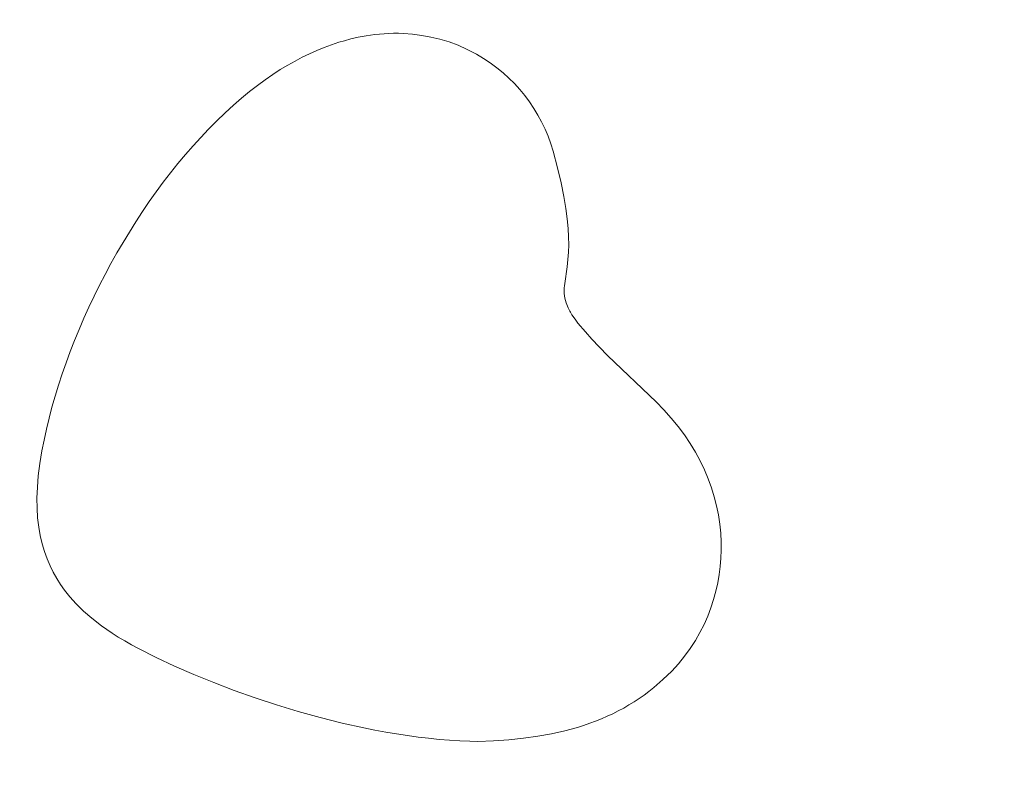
# Model space of a CAD drawing. Header units: millimetres. Extents: x -159 to 180, y -161 to 116.
# Tile 584 of 656: x 43 to 55, y -75 to -66. Entities that reach past the tile are written whole.
import ezdxf

# ---------------------------------------------------------------- set-up
doc = ezdxf.new("R2010")
doc.units = ezdxf.units.MM
doc.header["$MEASUREMENT"] = 0
doc.layers.add('Layer 1', color=7, linetype='Continuous')

msp = doc.modelspace()

# ---------------------------------------------------------------- linework, layer by layer
at = {"layer": 'Layer 1', "color": 18, "lineweight": 9}
for points, knots in [([(-158.5852, -104.074), (-158.5852, -104.074), (179.5952, -104.074), (179.5952, -104.074), (179.5952, -104.074), (179.5952, -104.074), (179.5952, 115.719), (179.5952, 115.719), (179.5952, 115.719), (179.5952, 115.719), (-158.5852, 115.719), (-158.5852, 115.719), (-158.5852, 115.719), (-158.5852, 115.719), (-158.5852, -104.074), (-158.5852, -104.074)], [0, 0, 0, 0, 0.2, 0.2, 0.2, 0.2, 0.4, 0.4, 0.4, 0.4, 0.6, 0.6, 0.6, 0.6, 1, 1, 1, 1]), ([(58.7021, -7.5691), (58.7021, -7.5691), (58.7021, -2.7996), (58.7021, -2.7996), (58.7021, -2.7996), (58.7021, -2.7996), (53.9333, -2.7996), (53.9333, -2.7996), (53.9333, -2.7996), (53.9333, -2.7996), (53.9333, 0.2004), (53.9333, 0.2004), (53.9333, 0.2004), (53.9333, 0.2004), (45.9738, 0.2004), (45.9738, 0.2004), (45.9738, 0.2004), (45.9738, 0.2004), (45.9738, -2.7996), (45.9738, -2.7996), (45.9738, -2.7996), (45.9738, -2.7996), (38.2683, -2.7996), (38.2683, -2.7996), (38.2683, -2.7996), (38.2683, -2.7996), (38.2683, 0.2004), (38.2683, 0.2004), (38.2683, 0.2004), (38.2683, 0.2004), (30.3088, 0.2004), (30.3088, 0.2004), (30.3088, 0.2004), (30.3088, 0.2004), (30.3088, -2.7996), (30.3088, -2.7996), (30.3088, -2.7996), (30.3088, -2.7996), (22.6034, -2.7996), (22.6034, -2.7996), (22.6034, -2.7996), (22.6034, -2.7996), (22.6034, 0.2004), (22.6034, 0.2004), (22.6034, 0.2004), (22.6034, 0.2004), (14.6439, 0.2004), (14.6439, 0.2004), (14.6439, 0.2004), (14.6439, 0.2004), (14.6439, -2.7996), (14.6439, -2.7996), (14.6439, -2.7996), (14.6439, -2.7996), (6.9385, -2.7996), (6.9385, -2.7996), (6.9385, -2.7996), (6.9385, -2.7996), (6.9385, 0.2004), (6.9385, 0.2004), (6.9385, 0.2004), (6.9385, 0.2004), (-1.021, 0.2004), (-1.021, 0.2004), (-1.021, 0.2004), (-1.021, 0.2004), (-1.021, -2.7996), (-1.021, -2.7996), (-1.021, -2.7996), (-1.021, -2.7996), (-8.7264, -2.7996), (-8.7264, -2.7996), (-8.7264, -2.7996), (-8.7264, -2.7996), (-8.7264, 0.2004), (-8.7264, 0.2004), (-8.7264, 0.2004), (-8.7264, 0.2004), (-16.686, 0.2004), (-16.686, 0.2004), (-16.686, 0.2004), (-16.686, 0.2004), (-16.686, -2.7996), (-16.686, -2.7996), (-16.686, -2.7996), (-16.686, -2.7996), (-24.3914, -2.7996), (-24.3914, -2.7996), (-24.3914, -2.7996), (-24.3914, -2.7996), (-24.3914, 0.2004), (-24.3914, 0.2004), (-24.3914, 0.2004), (-24.3914, 0.2004), (-32.351, 0.2004), (-32.351, 0.2004), (-32.351, 0.2004), (-32.351, 0.2004), (-32.351, -2.7996), (-32.351, -2.7996), (-32.351, -2.7996), (-32.351, -2.7996), (-37.1199, -2.7996), (-37.1199, -2.7996), (-37.1199, -2.7996), (-37.1199, -2.7996), (-37.1199, -7.5691), (-37.1199, -7.5691), (-37.1199, -7.5691), (-37.1199, -7.5691), (-40.1199, -7.5691), (-40.1199, -7.5691), (-40.1199, -7.5691), (-40.1199, -7.5691), (-40.1199, -15.5281), (-40.1199, -15.5281), (-40.1199, -15.5281), (-40.1199, -15.5281), (-37.1199, -15.5281), (-37.1199, -15.5281), (-37.1199, -15.5281), (-37.1199, -15.5281), (-37.1199, -23.2341), (-37.1199, -23.2341), (-37.1199, -23.2341), (-37.1199, -23.2341), (-40.1199, -23.2341), (-40.1199, -23.2341), (-40.1199, -23.2341), (-40.1199, -23.2341), (-40.1199, -31.1931), (-40.1199, -31.1931), (-40.1199, -31.1931), (-40.1199, -31.1931), (-37.1199, -31.1931), (-37.1199, -31.1931), (-37.1199, -31.1931), (-37.1199, -31.1931), (-37.1199, -38.8982), (-37.1199, -38.8982), (-37.1199, -38.8982), (-37.1199, -38.8982), (-40.1199, -38.8982), (-40.1199, -38.8982), (-40.1199, -38.8982), (-40.1199, -38.8982), (-40.1199, -46.8582), (-40.1199, -46.8582), (-40.1199, -46.8582), (-40.1199, -46.8582), (-37.1199, -46.8582), (-37.1199, -46.8582), (-37.1199, -46.8582), (-37.1199, -46.8582), (-37.1199, -54.5632), (-37.1199, -54.5632), (-37.1199, -54.5632), (-37.1199, -54.5632), (-40.1199, -54.5632), (-40.1199, -54.5632), (-40.1199, -54.5632), (-40.1199, -54.5632), (-40.1199, -62.5232), (-40.1199, -62.5232), (-40.1199, -62.5232), (-40.1199, -62.5232), (-37.1199, -62.5232), (-37.1199, -62.5232), (-37.1199, -62.5232), (-37.1199, -62.5232), (-37.1199, -70.2283), (-37.1199, -70.2283), (-37.1199, -70.2283), (-37.1199, -70.2283), (-40.1199, -70.2283), (-40.1199, -70.2283), (-40.1199, -70.2283), (-40.1199, -70.2283), (-40.1199, -78.1882), (-40.1199, -78.1882), (-40.1199, -78.1882), (-40.1199, -78.1882), (-37.1199, -78.1882), (-37.1199, -78.1882), (-37.1199, -78.1882), (-37.1199, -78.1882), (-37.1199, -85.8933), (-37.1199, -85.8933), (-37.1199, -85.8933), (-37.1199, -85.8933), (-40.1199, -85.8933), (-40.1199, -85.8933), (-40.1199, -85.8933), (-40.1199, -85.8933), (-40.1199, -93.8533), (-40.1199, -93.8533), (-40.1199, -93.8533), (-40.1199, -93.8533), (-37.1199, -93.8533), (-37.1199, -93.8533), (-37.1199, -93.8533), (-37.1199, -93.8533), (-37.1199, -98.6218), (-37.1199, -98.6218), (-37.1199, -98.6218), (-37.1199, -98.6218), (-32.351, -98.6218), (-32.351, -98.6218), (-32.351, -98.6218), (-32.351, -98.6218), (-32.351, -101.6218), (-32.351, -101.6218), (-32.351, -101.6218), (-32.351, -101.6218), (-24.3914, -101.6218), (-24.3914, -101.6218), (-24.3914, -101.6218), (-24.3914, -101.6218), (-24.3914, -98.6218), (-24.3914, -98.6218), (-24.3914, -98.6218), (-24.3914, -98.6218), (-16.686, -98.6218), (-16.686, -98.6218), (-16.686, -98.6218), (-16.686, -98.6218), (-16.686, -101.6218), (-16.686, -101.6218), (-16.686, -101.6218), (-16.686, -101.6218), (-8.7264, -101.6218), (-8.7264, -101.6218), (-8.7264, -101.6218), (-8.7264, -101.6218), (-8.7264, -98.6218), (-8.7264, -98.6218), (-8.7264, -98.6218), (-8.7264, -98.6218), (-1.021, -98.6218), (-1.021, -98.6218), (-1.021, -98.6218), (-1.021, -98.6218), (-1.021, -101.6218), (-1.021, -101.6218), (-1.021, -101.6218), (-1.021, -101.6218), (6.9385, -101.6218), (6.9385, -101.6218), (6.9385, -101.6218), (6.9385, -101.6218), (6.9385, -98.6218), (6.9385, -98.6218), (6.9385, -98.6218), (6.9385, -98.6218), (14.6439, -98.6218), (14.6439, -98.6218), (14.6439, -98.6218), (14.6439, -98.6218), (14.6439, -101.6218), (14.6439, -101.6218), (14.6439, -101.6218), (14.6439, -101.6218), (22.6034, -101.6218), (22.6034, -101.6218), (22.6034, -101.6218), (22.6034, -101.6218), (22.6034, -98.6218), (22.6034, -98.6218), (22.6034, -98.6218), (22.6034, -98.6218), (30.3088, -98.6218), (30.3088, -98.6218), (30.3088, -98.6218), (30.3088, -98.6218), (30.3088, -101.6218), (30.3088, -101.6218), (30.3088, -101.6218), (30.3088, -101.6218), (38.2683, -101.6218), (38.2683, -101.6218), (38.2683, -101.6218), (38.2683, -101.6218), (38.2683, -98.6218), (38.2683, -98.6218), (38.2683, -98.6218), (38.2683, -98.6218), (45.9738, -98.6218), (45.9738, -98.6218), (45.9738, -98.6218), (45.9738, -98.6218), (45.9738, -101.6218), (45.9738, -101.6218), (45.9738, -101.6218), (45.9738, -101.6218), (53.9333, -101.6218), (53.9333, -101.6218), (53.9333, -101.6218), (53.9333, -101.6218), (53.9333, -98.6218), (53.9333, -98.6218), (53.9333, -98.6218), (53.9333, -98.6218), (58.7021, -98.6218), (58.7021, -98.6218), (58.7021, -98.6218), (58.7021, -98.6218), (58.7021, -93.8533), (58.7021, -93.8533), (58.7021, -93.8533), (58.7021, -93.8533), (61.7021, -93.8533), (61.7021, -93.8533), (61.7021, -93.8533), (61.7021, -93.8533), (61.7021, -85.8933), (61.7021, -85.8933), (61.7021, -85.8933), (61.7021, -85.8933), (58.7021, -85.8933), (58.7021, -85.8933), (58.7021, -85.8933), (58.7021, -85.8933), (58.7021, -78.1882), (58.7021, -78.1882), (58.7021, -78.1882), (58.7021, -78.1882), (61.7021, -78.1882), (61.7021, -78.1882), (61.7021, -78.1882), (61.7021, -78.1882), (61.7021, -70.2283), (61.7021, -70.2283), (61.7021, -70.2283), (61.7021, -70.2283), (58.7021, -70.2283), (58.7021, -70.2283), (58.7021, -70.2283), (58.7021, -70.2283), (58.7021, -62.5232), (58.7021, -62.5232), (58.7021, -62.5232), (58.7021, -62.5232), (61.7021, -62.5232), (61.7021, -62.5232), (61.7021, -62.5232), (61.7021, -62.5232), (61.7021, -54.5632), (61.7021, -54.5632), (61.7021, -54.5632), (61.7021, -54.5632), (58.7021, -54.5632), (58.7021, -54.5632), (58.7021, -54.5632), (58.7021, -54.5632), (58.7021, -46.8582), (58.7021, -46.8582), (58.7021, -46.8582), (58.7021, -46.8582), (61.7021, -46.8582), (61.7021, -46.8582), (61.7021, -46.8582), (61.7021, -46.8582), (61.7021, -38.8982), (61.7021, -38.8982), (61.7021, -38.8982), (61.7021, -38.8982), (58.7021, -38.8982), (58.7021, -38.8982), (58.7021, -38.8982), (58.7021, -38.8982), (58.7021, -31.1931), (58.7021, -31.1931), (58.7021, -31.1931), (58.7021, -31.1931), (61.7021, -31.1931), (61.7021, -31.1931), (61.7021, -31.1931), (61.7021, -31.1931), (61.7021, -23.2341), (61.7021, -23.2341), (61.7021, -23.2341), (61.7021, -23.2341), (58.7021, -23.2341), (58.7021, -23.2341), (58.7021, -23.2341), (58.7021, -23.2341), (58.7021, -15.5281), (58.7021, -15.5281), (58.7021, -15.5281), (58.7021, -15.5281), (61.7021, -15.5281), (61.7021, -15.5281), (61.7021, -15.5281), (61.7021, -15.5281), (61.7021, -7.5691), (61.7021, -7.5691), (61.7021, -7.5691), (61.7021, -7.5691), (58.7021, -7.5691), (58.7021, -7.5691)], [0, 0, 0, 0, 0.009901, 0.009901, 0.009901, 0.009901, 0.019802, 0.019802, 0.019802, 0.019802, 0.029703, 0.029703, 0.029703, 0.029703, 0.039604, 0.039604, 0.039604, 0.039604, 0.049505, 0.049505, 0.049505, 0.049505, 0.0594059, 0.0594059, 0.0594059, 0.0594059, 0.0693069, 0.0693069, 0.0693069, 0.0693069, 0.0792079, 0.0792079, 0.0792079, 0.0792079, 0.0891089, 0.0891089, 0.0891089, 0.0891089, 0.0990099, 0.0990099, 0.0990099, 0.0990099, 0.1089109, 0.1089109, 0.1089109, 0.1089109, 0.1188119, 0.1188119, 0.1188119, 0.1188119, 0.1287129, 0.1287129, 0.1287129, 0.1287129, 0.1386139, 0.1386139, 0.1386139, 0.1386139, 0.1485149, 0.1485149, 0.1485149, 0.1485149, 0.1584158, 0.1584158, 0.1584158, 0.1584158, 0.1683168, 0.1683168, 0.1683168, 0.1683168, 0.1782178, 0.1782178, 0.1782178, 0.1782178, 0.1881188, 0.1881188, 0.1881188, 0.1881188, 0.1980198, 0.1980198, 0.1980198, 0.1980198, 0.2079208, 0.2079208, 0.2079208, 0.2079208, 0.2178218, 0.2178218, 0.2178218, 0.2178218, 0.2277228, 0.2277228, 0.2277228, 0.2277228, 0.2376238, 0.2376238, 0.2376238, 0.2376238, 0.2475248, 0.2475248, 0.2475248, 0.2475248, 0.2574257, 0.2574257, 0.2574257, 0.2574257, 0.2673267, 0.2673267, 0.2673267, 0.2673267, 0.2772277, 0.2772277, 0.2772277, 0.2772277, 0.2871287, 0.2871287, 0.2871287, 0.2871287, 0.2970297, 0.2970297, 0.2970297, 0.2970297, 0.3069307, 0.3069307, 0.3069307, 0.3069307, 0.3168317, 0.3168317, 0.3168317, 0.3168317, 0.3267327, 0.3267327, 0.3267327, 0.3267327, 0.3366337, 0.3366337, 0.3366337, 0.3366337, 0.3465347, 0.3465347, 0.3465347, 0.3465347, 0.3564356, 0.3564356, 0.3564356, 0.3564356, 0.3663366, 0.3663366, 0.3663366, 0.3663366, 0.3762376, 0.3762376, 0.3762376, 0.3762376, 0.3861386, 0.3861386, 0.3861386, 0.3861386, 0.3960396, 0.3960396, 0.3960396, 0.3960396, 0.4059406, 0.4059406, 0.4059406, 0.4059406, 0.4158416, 0.4158416, 0.4158416, 0.4158416, 0.4257426, 0.4257426, 0.4257426, 0.4257426, 0.4356436, 0.4356436, 0.4356436, 0.4356436, 0.4455446, 0.4455446, 0.4455446, 0.4455446, 0.4554455, 0.4554455, 0.4554455, 0.4554455, 0.4653465, 0.4653465, 0.4653465, 0.4653465, 0.4752475, 0.4752475, 0.4752475, 0.4752475, 0.4851485, 0.4851485, 0.4851485, 0.4851485, 0.4950495, 0.4950495, 0.4950495, 0.4950495, 0.5049505, 0.5049505, 0.5049505, 0.5049505, 0.5148515, 0.5148515, 0.5148515, 0.5148515, 0.5247525, 0.5247525, 0.5247525, 0.5247525, 0.5346535, 0.5346535, 0.5346535, 0.5346535, 0.5445545, 0.5445545, 0.5445545, 0.5445545, 0.5544554, 0.5544554, 0.5544554, 0.5544554, 0.5643564, 0.5643564, 0.5643564, 0.5643564, 0.5742574, 0.5742574, 0.5742574, 0.5742574, 0.5841584, 0.5841584, 0.5841584, 0.5841584, 0.5940594, 0.5940594, 0.5940594, 0.5940594, 0.6039604, 0.6039604, 0.6039604, 0.6039604, 0.6138614, 0.6138614, 0.6138614, 0.6138614, 0.6237624, 0.6237624, 0.6237624, 0.6237624, 0.6336634, 0.6336634, 0.6336634, 0.6336634, 0.6435644, 0.6435644, 0.6435644, 0.6435644, 0.6534653, 0.6534653, 0.6534653, 0.6534653, 0.6633663, 0.6633663, 0.6633663, 0.6633663, 0.6732673, 0.6732673, 0.6732673, 0.6732673, 0.6831683, 0.6831683, 0.6831683, 0.6831683, 0.6930693, 0.6930693, 0.6930693, 0.6930693, 0.7029703, 0.7029703, 0.7029703, 0.7029703, 0.7128713, 0.7128713, 0.7128713, 0.7128713, 0.7227723, 0.7227723, 0.7227723, 0.7227723, 0.7326733, 0.7326733, 0.7326733, 0.7326733, 0.7425743, 0.7425743, 0.7425743, 0.7425743, 0.7524752, 0.7524752, 0.7524752, 0.7524752, 0.7623762, 0.7623762, 0.7623762, 0.7623762, 0.7722772, 0.7722772, 0.7722772, 0.7722772, 0.7821782, 0.7821782, 0.7821782, 0.7821782, 0.7920792, 0.7920792, 0.7920792, 0.7920792, 0.8019802, 0.8019802, 0.8019802, 0.8019802, 0.8118812, 0.8118812, 0.8118812, 0.8118812, 0.8217822, 0.8217822, 0.8217822, 0.8217822, 0.8316832, 0.8316832, 0.8316832, 0.8316832, 0.8415842, 0.8415842, 0.8415842, 0.8415842, 0.8514851, 0.8514851, 0.8514851, 0.8514851, 0.8613861, 0.8613861, 0.8613861, 0.8613861, 0.8712871, 0.8712871, 0.8712871, 0.8712871, 0.8811881, 0.8811881, 0.8811881, 0.8811881, 0.8910891, 0.8910891, 0.8910891, 0.8910891, 0.9009901, 0.9009901, 0.9009901, 0.9009901, 0.9108911, 0.9108911, 0.9108911, 0.9108911, 0.9207921, 0.9207921, 0.9207921, 0.9207921, 0.9306931, 0.9306931, 0.9306931, 0.9306931, 0.9405941, 0.9405941, 0.9405941, 0.9405941, 0.950495, 0.950495, 0.950495, 0.950495, 0.960396, 0.960396, 0.960396, 0.960396, 0.970297, 0.970297, 0.970297, 0.970297, 0.980198, 0.980198, 0.980198, 0.980198, 1, 1, 1, 1]), ([(47.1311, -66.3084), (47.1311, -66.3084), (47.0455, -66.3381), (47.0455, -66.3381), (47.0455, -66.3381), (47.0455, -66.3381), (46.9604, -66.3701), (46.9604, -66.3701), (46.9604, -66.3701), (46.9604, -66.3701), (46.8754, -66.4048), (46.8754, -66.4048), (46.8754, -66.4048), (46.8754, -66.4048), (46.7905, -66.4425), (46.7905, -66.4425), (46.7905, -66.4425), (46.7905, -66.4425), (46.7054, -66.4834), (46.7054, -66.4834), (46.7054, -66.4834), (46.7054, -66.4834), (46.62, -66.5279), (46.62, -66.5279), (46.62, -66.5279), (46.62, -66.5279), (46.5339, -66.5761), (46.5339, -66.5761), (46.5339, -66.5761), (46.5339, -66.5761), (46.4471, -66.6285), (46.4471, -66.6285), (46.4471, -66.6285), (46.4471, -66.6285), (46.3593, -66.6854), (46.3593, -66.6854), (46.3593, -66.6854), (46.3593, -66.6854), (46.2704, -66.7469), (46.2704, -66.7469), (46.2704, -66.7469), (46.2704, -66.7469), (46.18, -66.8135), (46.18, -66.8135), (46.18, -66.8135), (46.18, -66.8135), (46.0882, -66.8853), (46.0882, -66.8853), (46.0882, -66.8853), (46.0882, -66.8853), (45.9945, -66.9628), (45.9945, -66.9628), (45.9945, -66.9628), (45.9945, -66.9628), (45.8989, -67.0461), (45.8989, -67.0461), (45.8989, -67.0461), (45.8989, -67.0461), (45.8012, -67.1357), (45.8012, -67.1357), (45.8012, -67.1357), (45.8012, -67.1357), (45.7011, -67.2317), (45.7011, -67.2317), (45.7011, -67.2317), (45.7011, -67.2317), (45.6081, -67.3251), (45.6081, -67.3251), (45.6081, -67.3251), (45.6081, -67.3251), (45.5163, -67.4217), (45.5163, -67.4217), (45.5163, -67.4217), (45.5163, -67.4217), (45.4258, -67.5213), (45.4258, -67.5213), (45.4258, -67.5213), (45.4258, -67.5213), (45.3367, -67.6237), (45.3367, -67.6237), (45.3367, -67.6237), (45.3367, -67.6237), (45.249, -67.7289), (45.249, -67.7289), (45.249, -67.7289), (45.249, -67.7289), (45.1628, -67.8367), (45.1628, -67.8367), (45.1628, -67.8367), (45.1628, -67.8367), (45.0782, -67.9469), (45.0782, -67.9469), (45.0782, -67.9469), (45.0782, -67.9469), (44.9952, -68.0595), (44.9952, -68.0595), (44.9952, -68.0595), (44.9952, -68.0595), (44.9138, -68.1742), (44.9138, -68.1742), (44.9138, -68.1742), (44.9138, -68.1742), (44.8343, -68.291), (44.8343, -68.291), (44.8343, -68.291), (44.8343, -68.291), (44.7565, -68.4096), (44.7565, -68.4096), (44.7565, -68.4096), (44.7565, -68.4096), (44.6806, -68.5301), (44.6806, -68.5301), (44.6806, -68.5301), (44.6806, -68.5301), (44.6067, -68.6521), (44.6067, -68.6521), (44.6067, -68.6521), (44.6067, -68.6521), (44.5348, -68.7756), (44.5348, -68.7756), (44.5348, -68.7756), (44.5348, -68.7756), (44.4649, -68.9005), (44.4649, -68.9005), (44.4649, -68.9005), (44.4649, -68.9005), (44.3972, -69.0265), (44.3972, -69.0265), (44.3972, -69.0265), (44.3972, -69.0265), (44.3317, -69.1536), (44.3317, -69.1536), (44.3317, -69.1536), (44.3317, -69.1536), (44.2685, -69.2817), (44.2685, -69.2817), (44.2685, -69.2817), (44.2685, -69.2817), (44.2076, -69.4105), (44.2076, -69.4105), (44.2076, -69.4105), (44.2076, -69.4105), (44.1491, -69.5399), (44.1491, -69.5399), (44.1491, -69.5399), (44.1491, -69.5399), (44.093, -69.6699), (44.093, -69.6699), (44.093, -69.6699), (44.093, -69.6699), (44.0395, -69.8002), (44.0395, -69.8002), (44.0395, -69.8002), (44.0395, -69.8002), (43.9885, -69.9307), (43.9885, -69.9307), (43.9885, -69.9307), (43.9885, -69.9307), (43.9402, -70.0613), (43.9402, -70.0613), (43.9402, -70.0613), (43.9402, -70.0613), (43.8947, -70.1919), (43.8947, -70.1919), (43.8947, -70.1919), (43.8947, -70.1919), (43.8519, -70.3223), (43.8519, -70.3223), (43.8519, -70.3223), (43.8519, -70.3223), (43.8119, -70.4523), (43.8119, -70.4523), (43.8119, -70.4523), (43.8119, -70.4523), (43.7749, -70.5819), (43.7749, -70.5819), (43.7749, -70.5819), (43.7749, -70.5819), (43.7408, -70.7108), (43.7408, -70.7108), (43.7408, -70.7108), (43.7408, -70.7108), (43.7098, -70.839), (43.7098, -70.839), (43.7098, -70.839), (43.7098, -70.839), (43.6819, -70.9663), (43.6819, -70.9663), (43.6819, -70.9663), (43.6819, -70.9663), (43.6571, -71.0925), (43.6571, -71.0925), (43.6571, -71.0925), (43.6571, -71.0925), (43.6323, -71.2426), (43.6323, -71.2426), (43.6323, -71.2426), (43.6323, -71.2426), (43.6145, -71.3845), (43.6145, -71.3845), (43.6145, -71.3845), (43.6145, -71.3845), (43.6035, -71.5187), (43.6035, -71.5187), (43.6035, -71.5187), (43.6035, -71.5187), (43.5988, -71.6454), (43.5988, -71.6454), (43.5988, -71.6454), (43.5988, -71.6454), (43.6002, -71.7651), (43.6002, -71.7651), (43.6002, -71.7651), (43.6002, -71.7651), (43.6073, -71.8781), (43.6073, -71.8781), (43.6073, -71.8781), (43.6073, -71.8781), (43.6198, -71.9848), (43.6198, -71.9848), (43.6198, -71.9848), (43.6198, -71.9848), (43.6374, -72.0857), (43.6374, -72.0857), (43.6374, -72.0857), (43.6374, -72.0857), (43.6598, -72.1809), (43.6598, -72.1809), (43.6598, -72.1809), (43.6598, -72.1809), (43.6866, -72.2711), (43.6866, -72.2711), (43.6866, -72.2711), (43.6866, -72.2711), (43.7176, -72.3564), (43.7176, -72.3564), (43.7176, -72.3564), (43.7176, -72.3564), (43.7523, -72.4372), (43.7523, -72.4372), (43.7523, -72.4372), (43.7523, -72.4372), (43.7905, -72.514), (43.7905, -72.514), (43.7905, -72.514), (43.7905, -72.514), (43.8319, -72.5872), (43.8319, -72.5872), (43.8319, -72.5872), (43.8319, -72.5872), (43.876, -72.657), (43.876, -72.657), (43.876, -72.657), (43.876, -72.657), (43.9227, -72.7239), (43.9227, -72.7239), (43.9227, -72.7239), (43.9227, -72.7239), (43.9846, -72.8031), (43.9846, -72.8031), (43.9846, -72.8031), (43.9846, -72.8031), (44.0575, -72.8846), (44.0575, -72.8846), (44.0575, -72.8846), (44.0575, -72.8846), (44.1424, -72.9683), (44.1424, -72.9683), (44.1424, -72.9683), (44.1424, -72.9683), (44.2406, -73.0537), (44.2406, -73.0537), (44.2406, -73.0537), (44.2406, -73.0537), (44.3531, -73.1406), (44.3531, -73.1406), (44.3531, -73.1406), (44.3531, -73.1406), (44.4813, -73.2288), (44.4813, -73.2288), (44.4813, -73.2288), (44.4813, -73.2288), (44.5516, -73.2732), (44.5516, -73.2732), (44.5516, -73.2732), (44.5516, -73.2732), (44.6263, -73.3178), (44.6263, -73.3178), (44.6263, -73.3178), (44.6263, -73.3178), (44.7054, -73.3626), (44.7054, -73.3626), (44.7054, -73.3626), (44.7054, -73.3626), (44.7892, -73.4075), (44.7892, -73.4075), (44.7892, -73.4075), (44.7892, -73.4075), (44.9945, -73.5108), (44.9945, -73.5108), (44.9945, -73.5108), (44.9945, -73.5108), (45.2102, -73.6121), (45.2102, -73.6121), (45.2102, -73.6121), (45.2102, -73.6121), (45.4352, -73.7108), (45.4352, -73.7108), (45.4352, -73.7108), (45.4352, -73.7108), (45.6683, -73.8062), (45.6683, -73.8062), (45.6683, -73.8062), (45.6683, -73.8062), (45.9083, -73.8979), (45.9083, -73.8979), (45.9083, -73.8979), (45.9083, -73.8979), (46.154, -73.9852), (46.154, -73.9852), (46.154, -73.9852), (46.154, -73.9852), (46.4042, -74.0676), (46.4042, -74.0676), (46.4042, -74.0676), (46.4042, -74.0676), (46.6578, -74.1445), (46.6578, -74.1445), (46.6578, -74.1445), (46.6578, -74.1445), (46.9136, -74.2154), (46.9136, -74.2154), (46.9136, -74.2154), (46.9136, -74.2154), (47.1704, -74.2796), (47.1704, -74.2796), (47.1704, -74.2796), (47.1704, -74.2796), (47.427, -74.3367), (47.427, -74.3367), (47.427, -74.3367), (47.427, -74.3367), (47.5548, -74.3623), (47.5548, -74.3623), (47.5548, -74.3623), (47.5548, -74.3623), (47.6822, -74.386), (47.6822, -74.386), (47.6822, -74.386), (47.6822, -74.386), (47.8089, -74.4075), (47.8089, -74.4075), (47.8089, -74.4075), (47.8089, -74.4075), (47.9349, -74.4269), (47.9349, -74.4269), (47.9349, -74.4269), (47.9349, -74.4269), (48.0599, -74.444), (48.0599, -74.444), (48.0599, -74.444), (48.0599, -74.444), (48.1839, -74.4589), (48.1839, -74.4589), (48.1839, -74.4589), (48.1839, -74.4589), (48.3066, -74.4714), (48.3066, -74.4714), (48.3066, -74.4714), (48.3066, -74.4714), (48.4279, -74.4814), (48.4279, -74.4814), (48.4279, -74.4814), (48.4279, -74.4814), (48.5477, -74.489), (48.5477, -74.489), (48.5477, -74.489), (48.5477, -74.489), (48.6659, -74.4939), (48.6659, -74.4939), (48.6659, -74.4939), (48.6659, -74.4939), (48.7582, -74.4949), (48.7582, -74.4949), (48.7582, -74.4949), (48.7582, -74.4949), (48.9433, -74.4882), (48.9433, -74.4882), (48.9433, -74.4882), (48.9433, -74.4882), (49.122, -74.4761), (49.122, -74.4761), (49.122, -74.4761), (49.122, -74.4761), (49.2947, -74.4585), (49.2947, -74.4585), (49.2947, -74.4585), (49.2947, -74.4585), (49.4612, -74.4352), (49.4612, -74.4352), (49.4612, -74.4352), (49.4612, -74.4352), (49.6218, -74.4062), (49.6218, -74.4062), (49.6218, -74.4062), (49.6218, -74.4062), (49.7766, -74.3714), (49.7766, -74.3714), (49.7766, -74.3714), (49.7766, -74.3714), (49.9257, -74.3304), (49.9257, -74.3304), (49.9257, -74.3304), (49.9257, -74.3304), (49.9981, -74.3077), (49.9981, -74.3077), (49.9981, -74.3077), (49.9981, -74.3077), (50.0692, -74.2834), (50.0692, -74.2834), (50.0692, -74.2834), (50.0692, -74.2834), (50.1389, -74.2575), (50.1389, -74.2575), (50.1389, -74.2575), (50.1389, -74.2575), (50.2072, -74.2301), (50.2072, -74.2301), (50.2072, -74.2301), (50.2072, -74.2301), (50.2742, -74.2011), (50.2742, -74.2011), (50.2742, -74.2011), (50.2742, -74.2011), (50.3398, -74.1704), (50.3398, -74.1704), (50.3398, -74.1704), (50.3398, -74.1704), (50.4042, -74.1381), (50.4042, -74.1381), (50.4042, -74.1381), (50.4042, -74.1381), (50.4672, -74.1042), (50.4672, -74.1042), (50.4672, -74.1042), (50.4672, -74.1042), (50.529, -74.0686), (50.529, -74.0686), (50.529, -74.0686), (50.529, -74.0686), (50.5895, -74.0314), (50.5895, -74.0314), (50.5895, -74.0314), (50.5895, -74.0314), (50.6487, -73.9924), (50.6487, -73.9924), (50.6487, -73.9924), (50.6487, -73.9924), (50.7067, -73.9518), (50.7067, -73.9518), (50.7067, -73.9518), (50.7067, -73.9518), (50.7635, -73.9094), (50.7635, -73.9094), (50.7635, -73.9094), (50.7635, -73.9094), (50.8191, -73.8653), (50.8191, -73.8653), (50.8191, -73.8653), (50.8191, -73.8653), (50.9266, -73.7718), (50.9266, -73.7718), (50.9266, -73.7718), (50.9266, -73.7718), (51.0295, -73.6712), (51.0295, -73.6712), (51.0295, -73.6712), (51.0295, -73.6712), (51.1081, -73.5851), (51.1081, -73.5851), (51.1081, -73.5851), (51.1081, -73.5851), (51.1803, -73.4967), (51.1803, -73.4967), (51.1803, -73.4967), (51.1803, -73.4967), (51.2462, -73.4062), (51.2462, -73.4062), (51.2462, -73.4062), (51.2462, -73.4062), (51.3061, -73.3138), (51.3061, -73.3138), (51.3061, -73.3138), (51.3061, -73.3138), (51.3601, -73.2199), (51.3601, -73.2199), (51.3601, -73.2199), (51.3601, -73.2199), (51.4084, -73.1246), (51.4084, -73.1246), (51.4084, -73.1246), (51.4084, -73.1246), (51.451, -73.0284), (51.451, -73.0284), (51.451, -73.0284), (51.451, -73.0284), (51.4883, -72.9314), (51.4883, -72.9314), (51.4883, -72.9314), (51.4883, -72.9314), (51.5202, -72.834), (51.5202, -72.834), (51.5202, -72.834), (51.5202, -72.834), (51.547, -72.7364), (51.547, -72.7364), (51.547, -72.7364), (51.547, -72.7364), (51.5689, -72.639), (51.5689, -72.639), (51.5689, -72.639), (51.5689, -72.639), (51.586, -72.5419), (51.586, -72.5419), (51.586, -72.5419), (51.586, -72.5419), (51.5984, -72.4454), (51.5984, -72.4454), (51.5984, -72.4454), (51.5984, -72.4454), (51.6063, -72.3499), (51.6063, -72.3499), (51.6063, -72.3499), (51.6063, -72.3499), (51.6098, -72.2556), (51.6098, -72.2556), (51.6098, -72.2556), (51.6098, -72.2556), (51.6092, -72.1629), (51.6092, -72.1629), (51.6092, -72.1629), (51.6092, -72.1629), (51.6035, -72.0563), (51.6035, -72.0563), (51.6035, -72.0563), (51.6035, -72.0563), (51.5926, -71.9496), (51.5926, -71.9496), (51.5926, -71.9496), (51.5926, -71.9496), (51.5763, -71.8428), (51.5763, -71.8428), (51.5763, -71.8428), (51.5763, -71.8428), (51.5547, -71.7362), (51.5547, -71.7362), (51.5547, -71.7362), (51.5547, -71.7362), (51.5276, -71.6299), (51.5276, -71.6299), (51.5276, -71.6299), (51.5276, -71.6299), (51.4949, -71.5239), (51.4949, -71.5239), (51.4949, -71.5239), (51.4949, -71.5239), (51.4566, -71.4185), (51.4566, -71.4185), (51.4566, -71.4185), (51.4566, -71.4185), (51.4126, -71.3138), (51.4126, -71.3138), (51.4126, -71.3138), (51.4126, -71.3138), (51.3628, -71.21), (51.3628, -71.21), (51.3628, -71.21), (51.3628, -71.21), (51.3072, -71.1072), (51.3072, -71.1072), (51.3072, -71.1072), (51.3072, -71.1072), (51.2456, -71.0055), (51.2456, -71.0055), (51.2456, -71.0055), (51.2456, -71.0055), (51.178, -70.9051), (51.178, -70.9051), (51.178, -70.9051), (51.178, -70.9051), (51.1042, -70.8061), (51.1042, -70.8061), (51.1042, -70.8061), (51.1042, -70.8061), (51.0243, -70.7087), (51.0243, -70.7087), (51.0243, -70.7087), (51.0243, -70.7087), (50.9382, -70.6131), (50.9382, -70.6131), (50.9382, -70.6131), (50.9382, -70.6131), (50.8457, -70.5193), (50.8457, -70.5193), (50.8457, -70.5193), (50.8457, -70.5193), (50.283, -69.9793), (50.283, -69.9793), (50.283, -69.9793), (50.283, -69.9793), (50.1813, -69.8757), (50.1813, -69.8757), (50.1813, -69.8757), (50.1813, -69.8757), (50.0934, -69.783), (50.0934, -69.783), (50.0934, -69.783), (50.0934, -69.783), (50.0184, -69.7), (50.0184, -69.7), (50.0184, -69.7), (50.0184, -69.7), (49.9315, -69.596), (49.9315, -69.596), (49.9315, -69.596), (49.9315, -69.596), (49.8985, -69.5516), (49.8985, -69.5516), (49.8985, -69.5516), (49.8985, -69.5516), (49.8613, -69.4978), (49.8613, -69.4978), (49.8613, -69.4978), (49.8613, -69.4978), (49.8524, -69.4832), (49.8524, -69.4832), (49.8524, -69.4832), (49.8524, -69.4832), (49.8439, -69.4695), (49.8439, -69.4695), (49.8439, -69.4695), (49.8439, -69.4695), (49.8361, -69.4558), (49.8361, -69.4558), (49.8361, -69.4558), (49.8361, -69.4558), (49.8286, -69.4421), (49.8286, -69.4421), (49.8286, -69.4421), (49.8286, -69.4421), (49.8154, -69.4158), (49.8154, -69.4158), (49.8154, -69.4158), (49.8154, -69.4158), (49.7929, -69.3605), (49.7929, -69.3605), (49.7929, -69.3605), (49.7929, -69.3605), (49.7846, -69.3336), (49.7846, -69.3336), (49.7846, -69.3336), (49.7846, -69.3336), (49.7782, -69.3064), (49.7782, -69.3064), (49.7782, -69.3064), (49.7782, -69.3064), (49.7738, -69.2783), (49.7738, -69.2783), (49.7738, -69.2783), (49.7738, -69.2783), (49.7713, -69.2487), (49.7713, -69.2487), (49.7713, -69.2487), (49.7713, -69.2487), (49.7708, -69.2169), (49.7708, -69.2169), (49.7708, -69.2169), (49.7708, -69.2169), (49.7721, -69.1824), (49.7721, -69.1824), (49.7721, -69.1824), (49.7721, -69.1824), (49.774, -69.1589), (49.774, -69.1589), (49.774, -69.1589), (49.774, -69.1589), (49.7769, -69.1345), (49.7769, -69.1345), (49.7769, -69.1345), (49.7769, -69.1345), (49.8055, -68.9382), (49.8055, -68.9382), (49.8055, -68.9382), (49.8055, -68.9382), (49.8146, -68.8521), (49.8146, -68.8521), (49.8146, -68.8521), (49.8146, -68.8521), (49.8208, -68.7667), (49.8208, -68.7667), (49.8208, -68.7667), (49.8208, -68.7667), (49.8236, -68.6792), (49.8236, -68.6792), (49.8236, -68.6792), (49.8236, -68.6792), (49.8225, -68.5869), (49.8225, -68.5869), (49.8225, -68.5869), (49.8225, -68.5869), (49.8169, -68.487), (49.8169, -68.487), (49.8169, -68.487), (49.8169, -68.487), (49.8062, -68.3769), (49.8062, -68.3769), (49.8062, -68.3769), (49.8062, -68.3769), (49.7899, -68.2538), (49.7899, -68.2538), (49.7899, -68.2538), (49.7899, -68.2538), (49.7675, -68.115), (49.7675, -68.115), (49.7675, -68.115), (49.7675, -68.115), (49.7353, -67.9548), (49.7353, -67.9548), (49.7353, -67.9548), (49.7353, -67.9548), (49.6941, -67.7781), (49.6941, -67.7781), (49.6941, -67.7781), (49.6941, -67.7781), (49.6428, -67.5847), (49.6428, -67.5847), (49.6428, -67.5847), (49.6428, -67.5847), (49.6148, -67.4958), (49.6148, -67.4958), (49.6148, -67.4958), (49.6148, -67.4958), (49.5828, -67.4088), (49.5828, -67.4088), (49.5828, -67.4088), (49.5828, -67.4088), (49.5469, -67.3238), (49.5469, -67.3238), (49.5469, -67.3238), (49.5469, -67.3238), (49.5071, -67.2408), (49.5071, -67.2408), (49.5071, -67.2408), (49.5071, -67.2408), (49.4635, -67.16), (49.4635, -67.16), (49.4635, -67.16), (49.4635, -67.16), (49.4161, -67.0815), (49.4161, -67.0815), (49.4161, -67.0815), (49.4161, -67.0815), (49.3649, -67.0054), (49.3649, -67.0054), (49.3649, -67.0054), (49.3649, -67.0054), (49.3101, -66.9318), (49.3101, -66.9318), (49.3101, -66.9318), (49.3101, -66.9318), (49.2515, -66.8608), (49.2515, -66.8608), (49.2515, -66.8608), (49.2515, -66.8608), (49.1894, -66.7926), (49.1894, -66.7926), (49.1894, -66.7926), (49.1894, -66.7926), (49.1237, -66.7273), (49.1237, -66.7273), (49.1237, -66.7273), (49.1237, -66.7273), (49.0545, -66.6649), (49.0545, -66.6649), (49.0545, -66.6649), (49.0545, -66.6649), (48.9818, -66.6055), (48.9818, -66.6055), (48.9818, -66.6055), (48.9818, -66.6055), (48.9057, -66.5494), (48.9057, -66.5494), (48.9057, -66.5494), (48.9057, -66.5494), (48.8261, -66.4965), (48.8261, -66.4965), (48.8261, -66.4965), (48.8261, -66.4965), (48.7433, -66.447), (48.7433, -66.447), (48.7433, -66.447), (48.7433, -66.447), (48.6363, -66.391), (48.6363, -66.391), (48.6363, -66.391), (48.6363, -66.391), (48.5297, -66.3434), (48.5297, -66.3434), (48.5297, -66.3434), (48.5297, -66.3434), (48.4233, -66.3038), (48.4233, -66.3038), (48.4233, -66.3038), (48.4233, -66.3038), (48.3169, -66.2716), (48.3169, -66.2716), (48.3169, -66.2716), (48.3169, -66.2716), (48.2104, -66.2463), (48.2104, -66.2463), (48.2104, -66.2463), (48.2104, -66.2463), (48.1037, -66.2271), (48.1037, -66.2271), (48.1037, -66.2271), (48.1037, -66.2271), (47.9966, -66.2137), (47.9966, -66.2137), (47.9966, -66.2137), (47.9966, -66.2137), (47.8889, -66.2053), (47.8889, -66.2053), (47.8889, -66.2053), (47.8889, -66.2053), (47.831, -66.2031), (47.831, -66.2031), (47.831, -66.2031), (47.831, -66.2031), (47.7738, -66.2028), (47.7738, -66.2028), (47.7738, -66.2028), (47.7738, -66.2028), (47.7175, -66.2043), (47.7175, -66.2043), (47.7175, -66.2043), (47.7175, -66.2043), (47.6623, -66.2074), (47.6623, -66.2074), (47.6623, -66.2074), (47.6623, -66.2074), (47.5554, -66.2176), (47.5554, -66.2176), (47.5554, -66.2176), (47.5554, -66.2176), (47.4544, -66.2322), (47.4544, -66.2322), (47.4544, -66.2322), (47.4544, -66.2322), (47.3602, -66.2499), (47.3602, -66.2499), (47.3602, -66.2499), (47.3602, -66.2499), (47.2742, -66.2694), (47.2742, -66.2694), (47.2742, -66.2694), (47.2742, -66.2694), (47.1975, -66.2893), (47.1975, -66.2893), (47.1975, -66.2893), (47.1975, -66.2893), (47.1311, -66.3084), (47.1311, -66.3084)], [0, 0, 0, 0, 0.0045662, 0.0045662, 0.0045662, 0.0045662, 0.0091324, 0.0091324, 0.0091324, 0.0091324, 0.0136986, 0.0136986, 0.0136986, 0.0136986, 0.0182648, 0.0182648, 0.0182648, 0.0182648, 0.0228311, 0.0228311, 0.0228311, 0.0228311, 0.0273973, 0.0273973, 0.0273973, 0.0273973, 0.0319635, 0.0319635, 0.0319635, 0.0319635, 0.0365297, 0.0365297, 0.0365297, 0.0365297, 0.0410959, 0.0410959, 0.0410959, 0.0410959, 0.0456621, 0.0456621, 0.0456621, 0.0456621, 0.0502283, 0.0502283, 0.0502283, 0.0502283, 0.0547945, 0.0547945, 0.0547945, 0.0547945, 0.0593607, 0.0593607, 0.0593607, 0.0593607, 0.0639269, 0.0639269, 0.0639269, 0.0639269, 0.0684932, 0.0684932, 0.0684932, 0.0684932, 0.0730594, 0.0730594, 0.0730594, 0.0730594, 0.0776256, 0.0776256, 0.0776256, 0.0776256, 0.0821918, 0.0821918, 0.0821918, 0.0821918, 0.086758, 0.086758, 0.086758, 0.086758, 0.0913242, 0.0913242, 0.0913242, 0.0913242, 0.0958904, 0.0958904, 0.0958904, 0.0958904, 0.1004566, 0.1004566, 0.1004566, 0.1004566, 0.1050228, 0.1050228, 0.1050228, 0.1050228, 0.109589, 0.109589, 0.109589, 0.109589, 0.1141553, 0.1141553, 0.1141553, 0.1141553, 0.1187215, 0.1187215, 0.1187215, 0.1187215, 0.1232877, 0.1232877, 0.1232877, 0.1232877, 0.1278539, 0.1278539, 0.1278539, 0.1278539, 0.1324201, 0.1324201, 0.1324201, 0.1324201, 0.1369863, 0.1369863, 0.1369863, 0.1369863, 0.1415525, 0.1415525, 0.1415525, 0.1415525, 0.1461187, 0.1461187, 0.1461187, 0.1461187, 0.1506849, 0.1506849, 0.1506849, 0.1506849, 0.1552511, 0.1552511, 0.1552511, 0.1552511, 0.1598174, 0.1598174, 0.1598174, 0.1598174, 0.1643836, 0.1643836, 0.1643836, 0.1643836, 0.1689498, 0.1689498, 0.1689498, 0.1689498, 0.173516, 0.173516, 0.173516, 0.173516, 0.1780822, 0.1780822, 0.1780822, 0.1780822, 0.1826484, 0.1826484, 0.1826484, 0.1826484, 0.1872146, 0.1872146, 0.1872146, 0.1872146, 0.1917808, 0.1917808, 0.1917808, 0.1917808, 0.196347, 0.196347, 0.196347, 0.196347, 0.2009132, 0.2009132, 0.2009132, 0.2009132, 0.2054795, 0.2054795, 0.2054795, 0.2054795, 0.2100457, 0.2100457, 0.2100457, 0.2100457, 0.2146119, 0.2146119, 0.2146119, 0.2146119, 0.2191781, 0.2191781, 0.2191781, 0.2191781, 0.2237443, 0.2237443, 0.2237443, 0.2237443, 0.2283105, 0.2283105, 0.2283105, 0.2283105, 0.2328767, 0.2328767, 0.2328767, 0.2328767, 0.2374429, 0.2374429, 0.2374429, 0.2374429, 0.2420091, 0.2420091, 0.2420091, 0.2420091, 0.2465753, 0.2465753, 0.2465753, 0.2465753, 0.2511416, 0.2511416, 0.2511416, 0.2511416, 0.2557078, 0.2557078, 0.2557078, 0.2557078, 0.260274, 0.260274, 0.260274, 0.260274, 0.2648402, 0.2648402, 0.2648402, 0.2648402, 0.2694064, 0.2694064, 0.2694064, 0.2694064, 0.2739726, 0.2739726, 0.2739726, 0.2739726, 0.2785388, 0.2785388, 0.2785388, 0.2785388, 0.283105, 0.283105, 0.283105, 0.283105, 0.2876712, 0.2876712, 0.2876712, 0.2876712, 0.2922374, 0.2922374, 0.2922374, 0.2922374, 0.2968037, 0.2968037, 0.2968037, 0.2968037, 0.3013699, 0.3013699, 0.3013699, 0.3013699, 0.3059361, 0.3059361, 0.3059361, 0.3059361, 0.3105023, 0.3105023, 0.3105023, 0.3105023, 0.3150685, 0.3150685, 0.3150685, 0.3150685, 0.3196347, 0.3196347, 0.3196347, 0.3196347, 0.3242009, 0.3242009, 0.3242009, 0.3242009, 0.3287671, 0.3287671, 0.3287671, 0.3287671, 0.3333333, 0.3333333, 0.3333333, 0.3333333, 0.3378995, 0.3378995, 0.3378995, 0.3378995, 0.3424658, 0.3424658, 0.3424658, 0.3424658, 0.347032, 0.347032, 0.347032, 0.347032, 0.3515982, 0.3515982, 0.3515982, 0.3515982, 0.3561644, 0.3561644, 0.3561644, 0.3561644, 0.3607306, 0.3607306, 0.3607306, 0.3607306, 0.3652968, 0.3652968, 0.3652968, 0.3652968, 0.369863, 0.369863, 0.369863, 0.369863, 0.3744292, 0.3744292, 0.3744292, 0.3744292, 0.3789954, 0.3789954, 0.3789954, 0.3789954, 0.3835616, 0.3835616, 0.3835616, 0.3835616, 0.3881279, 0.3881279, 0.3881279, 0.3881279, 0.3926941, 0.3926941, 0.3926941, 0.3926941, 0.3972603, 0.3972603, 0.3972603, 0.3972603, 0.4018265, 0.4018265, 0.4018265, 0.4018265, 0.4063927, 0.4063927, 0.4063927, 0.4063927, 0.4109589, 0.4109589, 0.4109589, 0.4109589, 0.4155251, 0.4155251, 0.4155251, 0.4155251, 0.4200913, 0.4200913, 0.4200913, 0.4200913, 0.4246575, 0.4246575, 0.4246575, 0.4246575, 0.4292237, 0.4292237, 0.4292237, 0.4292237, 0.43379, 0.43379, 0.43379, 0.43379, 0.4383562, 0.4383562, 0.4383562, 0.4383562, 0.4429224, 0.4429224, 0.4429224, 0.4429224, 0.4474886, 0.4474886, 0.4474886, 0.4474886, 0.4520548, 0.4520548, 0.4520548, 0.4520548, 0.456621, 0.456621, 0.456621, 0.456621, 0.4611872, 0.4611872, 0.4611872, 0.4611872, 0.4657534, 0.4657534, 0.4657534, 0.4657534, 0.4703196, 0.4703196, 0.4703196, 0.4703196, 0.4748858, 0.4748858, 0.4748858, 0.4748858, 0.4794521, 0.4794521, 0.4794521, 0.4794521, 0.4840183, 0.4840183, 0.4840183, 0.4840183, 0.4885845, 0.4885845, 0.4885845, 0.4885845, 0.4931507, 0.4931507, 0.4931507, 0.4931507, 0.4977169, 0.4977169, 0.4977169, 0.4977169, 0.5022831, 0.5022831, 0.5022831, 0.5022831, 0.5068493, 0.5068493, 0.5068493, 0.5068493, 0.5114155, 0.5114155, 0.5114155, 0.5114155, 0.5159817, 0.5159817, 0.5159817, 0.5159817, 0.5205479, 0.5205479, 0.5205479, 0.5205479, 0.5251142, 0.5251142, 0.5251142, 0.5251142, 0.5296804, 0.5296804, 0.5296804, 0.5296804, 0.5342466, 0.5342466, 0.5342466, 0.5342466, 0.5388128, 0.5388128, 0.5388128, 0.5388128, 0.543379, 0.543379, 0.543379, 0.543379, 0.5479452, 0.5479452, 0.5479452, 0.5479452, 0.5525114, 0.5525114, 0.5525114, 0.5525114, 0.5570776, 0.5570776, 0.5570776, 0.5570776, 0.5616438, 0.5616438, 0.5616438, 0.5616438, 0.56621, 0.56621, 0.56621, 0.56621, 0.5707763, 0.5707763, 0.5707763, 0.5707763, 0.5753425, 0.5753425, 0.5753425, 0.5753425, 0.5799087, 0.5799087, 0.5799087, 0.5799087, 0.5844749, 0.5844749, 0.5844749, 0.5844749, 0.5890411, 0.5890411, 0.5890411, 0.5890411, 0.5936073, 0.5936073, 0.5936073, 0.5936073, 0.5981735, 0.5981735, 0.5981735, 0.5981735, 0.6027397, 0.6027397, 0.6027397, 0.6027397, 0.6073059, 0.6073059, 0.6073059, 0.6073059, 0.6118721, 0.6118721, 0.6118721, 0.6118721, 0.6164384, 0.6164384, 0.6164384, 0.6164384, 0.6210046, 0.6210046, 0.6210046, 0.6210046, 0.6255708, 0.6255708, 0.6255708, 0.6255708, 0.630137, 0.630137, 0.630137, 0.630137, 0.6347032, 0.6347032, 0.6347032, 0.6347032, 0.6392694, 0.6392694, 0.6392694, 0.6392694, 0.6438356, 0.6438356, 0.6438356, 0.6438356, 0.6484018, 0.6484018, 0.6484018, 0.6484018, 0.652968, 0.652968, 0.652968, 0.652968, 0.6575342, 0.6575342, 0.6575342, 0.6575342, 0.6621005, 0.6621005, 0.6621005, 0.6621005, 0.6666667, 0.6666667, 0.6666667, 0.6666667, 0.6712329, 0.6712329, 0.6712329, 0.6712329, 0.6757991, 0.6757991, 0.6757991, 0.6757991, 0.6803653, 0.6803653, 0.6803653, 0.6803653, 0.6849315, 0.6849315, 0.6849315, 0.6849315, 0.6894977, 0.6894977, 0.6894977, 0.6894977, 0.6940639, 0.6940639, 0.6940639, 0.6940639, 0.6986301, 0.6986301, 0.6986301, 0.6986301, 0.7031963, 0.7031963, 0.7031963, 0.7031963, 0.7077626, 0.7077626, 0.7077626, 0.7077626, 0.7123288, 0.7123288, 0.7123288, 0.7123288, 0.716895, 0.716895, 0.716895, 0.716895, 0.7214612, 0.7214612, 0.7214612, 0.7214612, 0.7260274, 0.7260274, 0.7260274, 0.7260274, 0.7305936, 0.7305936, 0.7305936, 0.7305936, 0.7351598, 0.7351598, 0.7351598, 0.7351598, 0.739726, 0.739726, 0.739726, 0.739726, 0.7442922, 0.7442922, 0.7442922, 0.7442922, 0.7488584, 0.7488584, 0.7488584, 0.7488584, 0.7534247, 0.7534247, 0.7534247, 0.7534247, 0.7579909, 0.7579909, 0.7579909, 0.7579909, 0.7625571, 0.7625571, 0.7625571, 0.7625571, 0.7671233, 0.7671233, 0.7671233, 0.7671233, 0.7716895, 0.7716895, 0.7716895, 0.7716895, 0.7762557, 0.7762557, 0.7762557, 0.7762557, 0.7808219, 0.7808219, 0.7808219, 0.7808219, 0.7853881, 0.7853881, 0.7853881, 0.7853881, 0.7899543, 0.7899543, 0.7899543, 0.7899543, 0.7945205, 0.7945205, 0.7945205, 0.7945205, 0.7990868, 0.7990868, 0.7990868, 0.7990868, 0.803653, 0.803653, 0.803653, 0.803653, 0.8082192, 0.8082192, 0.8082192, 0.8082192, 0.8127854, 0.8127854, 0.8127854, 0.8127854, 0.8173516, 0.8173516, 0.8173516, 0.8173516, 0.8219178, 0.8219178, 0.8219178, 0.8219178, 0.826484, 0.826484, 0.826484, 0.826484, 0.8310502, 0.8310502, 0.8310502, 0.8310502, 0.8356164, 0.8356164, 0.8356164, 0.8356164, 0.8401826, 0.8401826, 0.8401826, 0.8401826, 0.8447489, 0.8447489, 0.8447489, 0.8447489, 0.8493151, 0.8493151, 0.8493151, 0.8493151, 0.8538813, 0.8538813, 0.8538813, 0.8538813, 0.8584475, 0.8584475, 0.8584475, 0.8584475, 0.8630137, 0.8630137, 0.8630137, 0.8630137, 0.8675799, 0.8675799, 0.8675799, 0.8675799, 0.8721461, 0.8721461, 0.8721461, 0.8721461, 0.8767123, 0.8767123, 0.8767123, 0.8767123, 0.8812785, 0.8812785, 0.8812785, 0.8812785, 0.8858447, 0.8858447, 0.8858447, 0.8858447, 0.890411, 0.890411, 0.890411, 0.890411, 0.8949772, 0.8949772, 0.8949772, 0.8949772, 0.8995434, 0.8995434, 0.8995434, 0.8995434, 0.9041096, 0.9041096, 0.9041096, 0.9041096, 0.9086758, 0.9086758, 0.9086758, 0.9086758, 0.913242, 0.913242, 0.913242, 0.913242, 0.9178082, 0.9178082, 0.9178082, 0.9178082, 0.9223744, 0.9223744, 0.9223744, 0.9223744, 0.9269406, 0.9269406, 0.9269406, 0.9269406, 0.9315068, 0.9315068, 0.9315068, 0.9315068, 0.9360731, 0.9360731, 0.9360731, 0.9360731, 0.9406393, 0.9406393, 0.9406393, 0.9406393, 0.9452055, 0.9452055, 0.9452055, 0.9452055, 0.9497717, 0.9497717, 0.9497717, 0.9497717, 0.9543379, 0.9543379, 0.9543379, 0.9543379, 0.9589041, 0.9589041, 0.9589041, 0.9589041, 0.9634703, 0.9634703, 0.9634703, 0.9634703, 0.9680365, 0.9680365, 0.9680365, 0.9680365, 0.9726027, 0.9726027, 0.9726027, 0.9726027, 0.9771689, 0.9771689, 0.9771689, 0.9771689, 0.9817352, 0.9817352, 0.9817352, 0.9817352, 0.9863014, 0.9863014, 0.9863014, 0.9863014, 0.9908676, 0.9908676, 0.9908676, 0.9908676, 1, 1, 1, 1])]:
    msp.add_open_spline(points, degree=3, knots=knots, dxfattribs=at)

doc.saveas('drawing.dxf')
